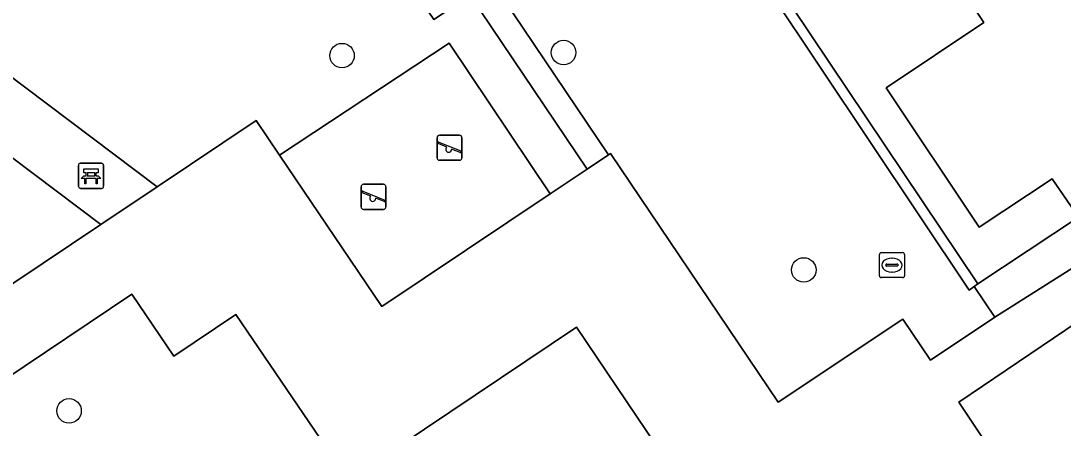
# Model space of a CAD drawing. Extents: x 158793 to 159888, y 384317 to 385256.
# Drawn here: x 159000.16 to 159041.78, y 384607.67 to 384623.93 of the extents above; entities that cross this region are included whole.
import ezdxf

# ---------------------------------------------------------------- set-up
doc = ezdxf.new("R2010")
doc.units = 0
for name, color, linetype in [('IMGEO_Bank', 7, 'Continuous'), ('IMGEO_Boom', 7, 'Continuous'), ('IMGEO_Erf', 7, 'Continuous'), ('IMGEO_Groenvoorziening', 7, 'Continuous'), ('IMGEO_Haag', 7, 'Continuous'), ('IMGEO_Pand', 7, 'Continuous'), ('IMGEO_Rijbaan_lokaal_open', 7, 'Continuous'), ('IMGEO_Rioolput', 7, 'Continuous'), ('IMGEO_Speelvoorziening', 7, 'Continuous'), ('IMGEO_Terreindeel_zand', 7, 'Continuous'), ('IMGEO_Voetpad_gesloten', 7, 'Continuous'), ('IMGEO_Voetpad_halfverhard', 7, 'Continuous'), ('IMGEO_Voetpad_open', 7, 'Continuous')]:
    doc.layers.add(name, color=color, linetype=linetype)

msp = doc.modelspace()

# ---------------------------------------------------------------- linework, layer by layer
at = {"layer": 'IMGEO_Bank'}
for p, q in [((159002.463, 384617.317), (159002.463, 384618.158)), ((159002.463, 384618.158), (159002.463, 384617.317)), ((159002.538, 384618.242), (159003.379, 384618.242)), ((159003.379, 384618.242), (159002.538, 384618.242)), ((159003.463, 384618.167), (159003.463, 384617.326)), ((159003.463, 384617.326), (159003.463, 384618.167)), ((159003.16, 384617.64), (159002.767, 384617.64)), ((159002.772, 384617.748), (159002.772, 384617.854)), ((159002.816, 384617.854), (159002.816, 384617.748)), ((159003.104, 384617.86), (159002.822, 384617.86)), ((159002.822, 384617.742), (159003.104, 384617.742)), ((159003.11, 384617.748), (159003.11, 384617.854)), ((159003.154, 384617.854), (159003.154, 384617.748)), ((159003.388, 384617.242), (159002.547, 384617.242)), ((159002.547, 384617.242), (159003.388, 384617.242))]:
    msp.add_line(p, q, dxfattribs=at)
for points in [[(159002.766, 384617.86), (159002.68, 384617.86), (159002.68, 384618.021), (159003.243, 384618.021), (159003.243, 384617.86), (159003.16, 384617.86)], [(159002.71, 384617.64), (159002.568, 384617.64), (159002.68, 384617.742), (159002.766, 384617.742)], [(159002.76, 384617.633), (159002.76, 384617.426), (159002.717, 384617.426), (159002.717, 384617.633)], [(159003.16, 384617.742), (159003.243, 384617.742), (159003.355, 384617.64), (159003.216, 384617.64)], [(159003.21, 384617.633), (159003.21, 384617.426), (159003.166, 384617.426), (159003.166, 384617.633)]]:
    msp.add_lwpolyline(points, dxfattribs=at)
for centre, radius, start, end in [((159002.541, 384618.164), 0.0779, 92.4484, 184.2845), ((159002.541, 384618.164), 0.0779, 92.4484, 184.2845), ((159003.385, 384618.164), 0.0779, 2.4484, 94.2845), ((159003.385, 384618.164), 0.0779, 2.4484, 94.2845), ((159002.71, 384617.633), 0.00671, 2.8957, 87.1043), ((159002.767, 384617.633), 0.00671, 92.8957, 177.1043), ((159002.765, 384617.853), 0.00671, 2.8957, 87.1043), ((159002.765, 384617.749), 0.00671, 272.8957, 357.1043), ((159002.822, 384617.853), 0.00671, 92.8957, 177.1043), ((159002.822, 384617.749), 0.00671, 182.8957, 267.1043), ((159003.104, 384617.853), 0.00671, 2.8957, 87.1043), ((159003.104, 384617.749), 0.00671, 272.8957, 357.1043), ((159003.161, 384617.853), 0.00671, 92.8957, 177.1043), ((159003.161, 384617.749), 0.00671, 182.8957, 267.1043), ((159003.159, 384617.633), 0.00671, 2.8957, 87.1043), ((159003.216, 384617.633), 0.00671, 92.8957, 177.1043), ((159002.541, 384617.32), 0.0779, 182.4484, 274.2845), ((159002.541, 384617.32), 0.0779, 182.4484, 274.2845), ((159003.385, 384617.32), 0.0779, 272.4484, 4.2845), ((159003.385, 384617.32), 0.0779, 272.4484, 4.2845)]:
    msp.add_arc(centre, radius, start, end, dxfattribs=at)
at = {"layer": 'IMGEO_Boom'}
for centre in [(159012.985, 384622.542), (159021.831, 384622.663), (159031.422, 384613.987), (159002.086, 384608.362)]:
    msp.add_circle(centre, 0.489, dxfattribs=at)
at = {"layer": 'IMGEO_Erf'}
msp.add_lwpolyline([(159074.64, 384658.987), (159028.729, 384627.821), (159038.372, 384613.43), (159042.391, 384616.096), (159041.343, 384617.618), (159038.429, 384615.697), (159034.718, 384621.253), (159038.618, 384623.867), (159036.366, 384627.247), (159036.244, 384627.165), (159036.024, 384627.492), (159039.511, 384629.835), (159038.199, 384631.831), (159038.975, 384632.341), (159040.305, 384630.369), (159046.764, 384620.801)], dxfattribs=at)
at = {"layer": 'IMGEO_Groenvoorziening'}
for points in [[(158986.551, 384662.087), (159006.114, 384633.802), (158990.973, 384623.592), (158986.69, 384629.795), (158982.566, 384626.956), (158985.988, 384621.865), (158988.995, 384617.38), (158987.724, 384616.518), (158992.964, 384608.847), (159003.36, 384615.803), (158997.078, 384620.521), (158998.618, 384622.561), (159005.601, 384617.303), (159009.56, 384619.952), (159010.495, 384618.567), (159017.257, 384623.039), (159021.302, 384617.031), (159022.769, 384618.011), (159018.104, 384624.955), (159016.647, 384623.978), (158996.328, 384653.852), (158998.801, 384655.513), (158990.17, 384668.443)], [(159078.461, 384619.069), (159058.95, 384605.65), (159050.633, 384617.743), (159049.369, 384616.898), (159049.365, 384616.904), (159044.054, 384613.436), (159044.228, 384613.182), (159037.615, 384608.714), (159039.816, 384605.41), (159044.001, 384608.156), (159047.314, 384603.188), (159051.455, 384605.973), (159052.578, 384604.324), (159053.4, 384604.861), (159054.5, 384603.213), (159056.994, 384604.867), (159058.651, 384602.367), (159059.496, 384602.965), (159067.874, 384590.535)], [(158999.33, 384591.665), (159008.328, 384597.538), (159010.164, 384594.854), (159013.987, 384597.042), (159015.118, 384595.332), (159023.537, 384600.867), (159029.856, 384591.326), (159030.048, 384591.036), (159031.479, 384591.969), (159032.33, 384590.682), (159043.434, 384598.175), (159040.686, 384602.342), (159037.342, 384600.126), (159034.009, 384605.081), (159031.514, 384603.428), (159030.42, 384605.073), (159027.935, 384603.411), (159022.342, 384611.7), (159013.241, 384605.599), (159008.75, 384612.205), (159006.263, 384610.544), (159004.598, 384613.022), (158981.382, 384597.442)]]:
    msp.add_lwpolyline(points, dxfattribs=at)
for points in [[(159072.046, 384657.677), (159074.434, 384659.327), (159074.64, 384658.987), (159085.295, 384666.164), (159085.806, 384665.4), (159086.407, 384665.776), (159085.968, 384666.425), (159084.805, 384668.144), (159079.208, 384664.348), (159077.071, 384667.706), (159076.95, 384667.897), (159038.059, 384641.694), (159038.17, 384641.536), (159039.659, 384639.394), (159018.951, 384625.522), (159023.621, 384618.581), (159023.711, 384618.641), (159030.401, 384608.711), (159035.375, 384612.023), (159036.485, 384610.388), (159039.049, 384612.101), (159038.222, 384613.33), (159038.03, 384613.181), (159028.116, 384628.032)], [(159074.64, 384658.987), (159074.434, 384659.327), (159072.046, 384657.677), (159028.116, 384628.032), (159038.03, 384613.181), (159038.222, 384613.33), (159038.372, 384613.43), (159028.729, 384627.821)]]:
    msp.add_lwpolyline(points, close=True, dxfattribs=at)
at = {"layer": 'IMGEO_Haag'}
msp.add_lwpolyline([(159074.64, 384658.987), (159074.434, 384659.327), (159072.046, 384657.677), (159028.116, 384628.032), (159038.03, 384613.181), (159038.222, 384613.33), (159038.372, 384613.43), (159028.729, 384627.821)], close=True, dxfattribs=at)
at = {"layer": 'IMGEO_Pand'}
msp.add_lwpolyline([(159040.305, 384630.369), (159039.511, 384629.835), (159036.024, 384627.492), (159036.244, 384627.165), (159036.366, 384627.247), (159038.618, 384623.867), (159034.718, 384621.253), (159038.429, 384615.697), (159041.343, 384617.618), (159042.391, 384616.096), (159043.171, 384616.618), (159047.583, 384619.57), (159046.764, 384620.801)], close=True, dxfattribs=at)
at = {"layer": 'IMGEO_Rijbaan_lokaal_open'}
msp.add_lwpolyline([(159072.82, 384638.349), (159064.596, 384632.772), (159063.449, 384632.011), (159058.626, 384628.725), (159053.468, 384625.292), (159050.601, 384623.386), (159046.764, 384620.801), (159047.583, 384619.57), (159043.171, 384616.618), (159042.391, 384616.096), (159038.372, 384613.43), (159038.222, 384613.33), (159039.049, 384612.101), (159043.177, 384614.715), (159048.477, 384618.263), (159049.365, 384616.904), (159049.369, 384616.898), (159050.633, 384617.743), (159050.987, 384617.98), (159055.392, 384620.925), (159056.089, 384621.395), (159061.214, 384624.822), (159066.125, 384628.106)], dxfattribs=at)
at = {"layer": 'IMGEO_Rioolput'}
for p, q in [((159034.443, 384613.753), (159034.443, 384614.605)), ((159034.518, 384614.679), (159035.37, 384614.679)), ((159035.444, 384614.605), (159035.444, 384613.753)), ((159034.702, 384614.173), (159034.702, 384614.185)), ((159034.745, 384614.222), (159035.143, 384614.222)), ((159034.931, 384614.459), (159034.956, 384614.459)), ((159035.186, 384614.185), (159035.186, 384614.173)), ((159035.14, 384614.136), (159034.742, 384614.136)), ((159034.954, 384613.899), (159034.929, 384613.899)), ((159035.37, 384613.679), (159034.518, 384613.679))]:
    msp.add_line(p, q, dxfattribs=at)
for points in [[(159034.443, 384613.753), (159034.443, 384614.605)], [(159034.518, 384614.679), (159035.37, 384614.679)], [(159035.444, 384614.605), (159035.444, 384613.753)], [(159035.37, 384613.679), (159034.518, 384613.679)]]:
    msp.add_lwpolyline(points, dxfattribs=at)
for centre, radius, start, end in [((159034.52, 384614.603), 0.0765, 91.552, 178.448), ((159034.52, 384614.603), 0.0765, 91.552, 178.448), ((159035.368, 384614.603), 0.0765, 1.552, 88.448), ((159035.368, 384614.603), 0.0765, 1.552, 88.448), ((159034.742, 384614.182), 0.0403, 85.8775, 175.7526), ((159035.147, 384614.184), 0.0386, 1.7309, 96.639), ((159034.739, 384614.172), 0.0366, 178.938, 274.7102), ((159035.143, 384614.179), 0.043, 264.8664, 352.4533), ((159034.52, 384613.755), 0.0765, 181.552, 268.448), ((159034.52, 384613.755), 0.0765, 181.552, 268.448), ((159035.368, 384613.755), 0.0765, 271.552, 358.448), ((159035.368, 384613.755), 0.0765, 271.552, 358.448)]:
    msp.add_arc(centre, radius, start, end, dxfattribs=at)
for centre, major_axis, ratio, start_param, end_param in [((159034.93, 384614.179), (-0.387, 0.002), 0.722429, 4.712389, 7.853982), ((159034.955, 384614.179), (-0.39, 0.002), 0.717154, 1.570796, 4.712389)]:
    msp.add_ellipse(centre, major_axis=major_axis, ratio=ratio, start_param=start_param, end_param=end_param, dxfattribs=at)
at = {"layer": 'IMGEO_Speelvoorziening'}
for p, q in [((159016.782, 384618.464), (159016.782, 384619.264)), ((159016.782, 384619.264), (159016.782, 384618.464)), ((159016.882, 384619.364), (159017.672, 384619.364)), ((159017.672, 384619.364), (159016.882, 384619.364)), ((159017.772, 384619.264), (159017.772, 384618.464)), ((159017.772, 384618.464), (159017.772, 384619.264)), ((159017.165, 384618.892), (159016.826, 384619.029)), ((159016.851, 384619.089), (159017.727, 384618.736)), ((159017.703, 384618.676), (159017.363, 384618.813)), ((159017.672, 384618.364), (159016.882, 384618.364)), ((159016.882, 384618.364), (159017.672, 384618.364)), ((159013.748, 384616.505), (159013.748, 384617.305)), ((159013.748, 384617.305), (159013.748, 384616.505)), ((159013.817, 384617.13), (159014.693, 384616.777)), ((159013.848, 384617.405), (159014.638, 384617.405)), ((159014.638, 384617.405), (159013.848, 384617.405)), ((159014.738, 384617.305), (159014.738, 384616.505)), ((159014.738, 384616.505), (159014.738, 384617.305)), ((159014.131, 384616.933), (159013.792, 384617.07)), ((159014.669, 384616.717), (159014.329, 384616.854)), ((159014.638, 384616.405), (159013.848, 384616.405)), ((159013.848, 384616.405), (159014.638, 384616.405))]:
    msp.add_line(p, q, dxfattribs=at)
for centre, radius, start, end in [((159016.882, 384619.264), 0.1, 90, 180), ((159016.882, 384619.264), 0.1, 90, 180), ((159017.672, 384619.264), 0.1, 0, 90), ((159017.672, 384619.264), 0.1, 360, 90), ((159016.839, 384619.059), 0.0327, 68.078, 248.078), ((159017.244, 384618.802), 0.12, 130.9928, 5.1632), ((159016.882, 384618.464), 0.1, 180, 270), ((159016.882, 384618.464), 0.1, 180, 270), ((159017.672, 384618.464), 0.1, 270, 0), ((159017.672, 384618.464), 0.1, 270, 0), ((159017.715, 384618.706), 0.0327, 248.078, 68.078), ((159013.848, 384617.305), 0.1, 90, 180), ((159013.848, 384617.305), 0.1, 90, 180), ((159013.805, 384617.1), 0.0327, 68.078, 248.078), ((159014.638, 384617.305), 0.1, 0, 90), ((159014.638, 384617.305), 0.1, 360, 90), ((159014.21, 384616.843), 0.12, 130.9928, 5.1632), ((159014.681, 384616.747), 0.0327, 248.078, 68.078), ((159013.848, 384616.505), 0.1, 180, 270), ((159013.848, 384616.505), 0.1, 180, 270), ((159014.638, 384616.505), 0.1, 270, 0), ((159014.638, 384616.505), 0.1, 270, 0)]:
    msp.add_arc(centre, radius, start, end, dxfattribs=at)
at = {"layer": 'IMGEO_Terreindeel_zand'}
msp.add_lwpolyline([(159021.302, 384617.031), (159017.257, 384623.039), (159010.495, 384618.567), (159014.572, 384612.532)], close=True, dxfattribs=at)
at = {"layer": 'IMGEO_Voetpad_gesloten'}
for points in [[(159047.314, 384603.188), (159044.001, 384608.156), (159039.816, 384605.41), (159037.615, 384608.714), (159044.228, 384613.182), (159044.054, 384613.436), (159043.177, 384614.715), (159039.049, 384612.101), (159036.485, 384610.388), (159035.375, 384612.023), (159030.401, 384608.711), (159023.711, 384618.641), (159023.621, 384618.581), (159022.769, 384618.011), (159021.302, 384617.031), (159014.572, 384612.532), (159010.495, 384618.567), (159009.56, 384619.952), (159005.601, 384617.303), (159003.36, 384615.803), (158992.964, 384608.847)], [(158981.382, 384597.442), (159004.598, 384613.022), (159006.263, 384610.544), (159008.75, 384612.205), (159013.241, 384605.599), (159022.342, 384611.7), (159027.935, 384603.411), (159030.42, 384605.073), (159031.514, 384603.428), (159034.009, 384605.081), (159037.342, 384600.126), (159040.686, 384602.342), (159043.434, 384598.175), (159032.33, 384590.682), (159032.265, 384590.638), (159034.636, 384587.118), (159037.135, 384588.782), (159035.899, 384590.661), (159051.213, 384600.975), (159053.994, 384596.838), (159057.289, 384599.045), (159069.025, 384581.685)]]:
    msp.add_lwpolyline(points, dxfattribs=at)
at = {"layer": 'IMGEO_Voetpad_halfverhard'}
msp.add_lwpolyline([(158998.801, 384655.513), (158996.328, 384653.852), (159016.647, 384623.978), (159018.104, 384624.955), (159022.769, 384618.011), (159023.621, 384618.581), (159018.951, 384625.522), (159039.659, 384639.394), (159038.17, 384641.536), (159035.72, 384639.814), (159036.593, 384638.568), (159016.892, 384625.363), (159002.463, 384646.613), (158998.856, 384651.925), (159000.221, 384652.861), (159000.472, 384653.033)], close=True, dxfattribs=at)
at = {"layer": 'IMGEO_Voetpad_open'}
msp.add_lwpolyline([(159003.36, 384615.803), (159005.601, 384617.303), (158998.618, 384622.561), (158997.078, 384620.521)], close=True, dxfattribs=at)

doc.saveas('drawing.dxf')
